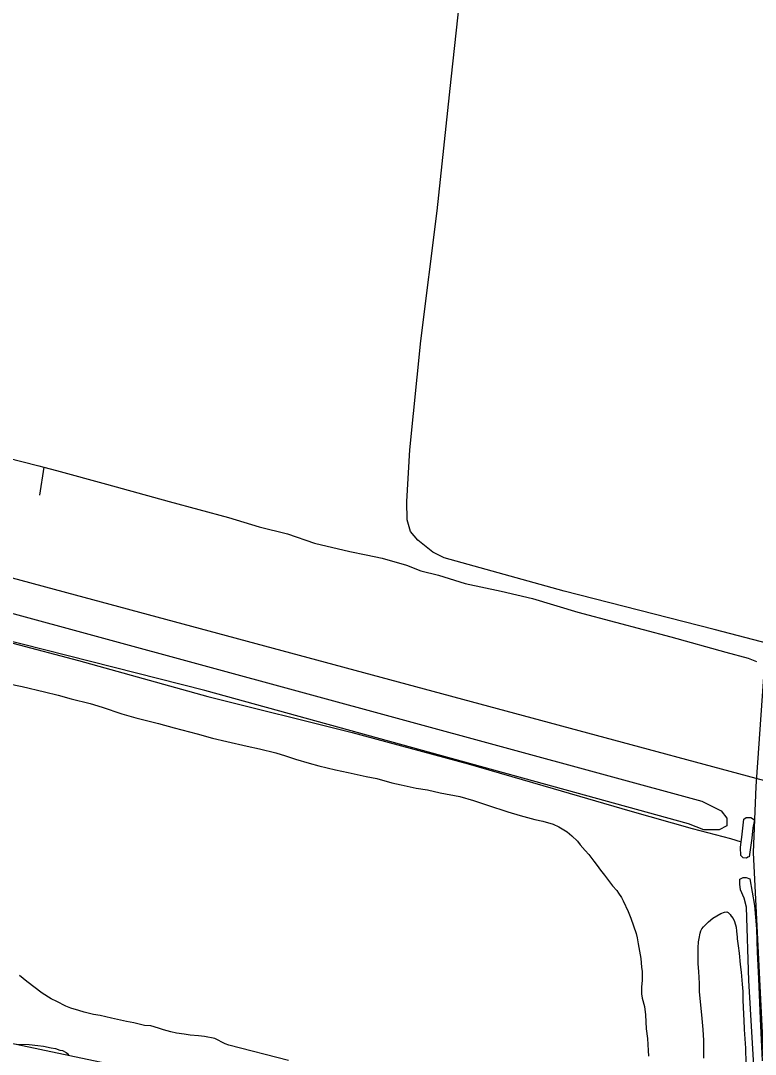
# Model space of a CAD drawing. Extents: x 3424494 to 3462436, y 522220 to 547718.
# Drawn here: x 3441367 to 3442482, y 531186 to 532755 of the extents above; entities that cross this region are included whole.
import ezdxf

# ---------------------------------------------------------------- set-up
doc = ezdxf.new("R2010")
doc.units = 0
for name, color, linetype in [('V-DTCH-CNTR', 7, 'Continuous'), ('V-ROAD-CNTR', 7, 'Continuous'), ('V-SITE-VEGE', 7, 'Continuous'), ('V-TOPO-SHOR', 7, 'Continuous')]:
    doc.layers.add(name, color=color, linetype=linetype)

msp = doc.modelspace()

# ---------------------------------------------------------------- linework, layer by layer
at = {"layer": 'V-DTCH-CNTR'}
msp.add_lwpolyline([(3442514.1, 531805.7), (3442419.3, 531830.7), (3442191.7, 531888.8), (3442009.5, 531939.4), (3441992.4, 531948.1), (3441969.5, 531966.1), (3441958.4, 531979.3), (3441953.2, 531997.1), (3441952.7, 532024.8), (3441957.2, 532103.2), (3441974.1, 532268.5), (3441999.1, 532466), (3442020.1, 532665.6), (3442043.2, 532880.3), (3442067.7, 533100.9), (3442099.1, 533379.5)], dxfattribs=at)
at = {"layer": 'V-ROAD-CNTR'}
for points in [[(3442710, 534307.6), (3442691.5, 534119.6), (3442549.8, 532554.6), (3442482.5, 531592), (3442478.1, 531491.8), (3442519, 530671)], [(3444661.9, 531011.6), (3443260.1, 531394.7), (3441450.2, 531882.4), (3439591, 532384.6), (3437293.5, 533005.9), (3435088.7, 533601.6), (3433157.1, 534129)]]:
    msp.add_lwpolyline(points, dxfattribs=at)
at = {"layer": 'V-SITE-VEGE'}
msp.add_lwpolyline([(3441646.3, 531737.7), (3440848.6, 531940.1), (3440822.6, 531957.4), (3440813.9, 531971.9), (3440819.7, 531980.6), (3440845.7, 531989.2), (3440883.3, 531983.5), (3442400.6, 531570), (3442429.5, 531555.5), (3442438.2, 531543.9), (3442438.2, 531532.4), (3442426.6, 531526.6), (3442403.5, 531526.6), (3442380.4, 531535.3)], close=True, dxfattribs=at)
for points in [[(3441347.2, 531748.3), (3441369.4, 531743.8), (3441403.2, 531736), (3441423.9, 531730.7), (3441443.5, 531725.5), (3441472.2, 531718), (3441490.7, 531712.8), (3441520.5, 531702.4), (3441541.6, 531696.5), (3441576.1, 531687.9), (3441600, 531681.2), (3441634.9, 531671.9), (3441658.2, 531665.5), (3441679.6, 531660.3), (3441710.5, 531653.2)], [(3441710.5, 531653.2), (3441729.4, 531649.4), (3441754.1, 531643.1), (3441769, 531638.6), (3441783.9, 531633.8), (3441804.9, 531627.4), (3441819.5, 531623.7), (3441844.5, 531617.7), (3441863.8, 531613.6), (3441891, 531607.2), (3441907.4, 531604.2), (3441929.9, 531597.9), (3441944.4, 531594.5), (3441967, 531589.6), (3441984.1, 531587), (3442003.3, 531582.8), (3442033.1, 531577.2), (3442054.2, 531570.9), (3442075.2, 531563.8), (3442106.1, 531553.8), (3442125, 531548.2), (3442146.8, 531542.2), (3442159.1, 531539.6), (3442174.8, 531534.8), (3442183.5, 531531.1), (3442196.1, 531523.4)], [(3442196.1, 531523.4), (3442203.4, 531517.5), (3442211.7, 531509.4), (3442216, 531503.9), (3442223.3, 531495.2), (3442229, 531488.9), (3442236.6, 531478.7), (3442241.7, 531472.1), (3442246.7, 531465.2), (3442252.5, 531457.5), (3442260.4, 531447.6), (3442265.1, 531441.4), (3442271.3, 531434.4), (3442273.8, 531430.1), (3442278.5, 531423.8), (3442281.3, 531418.4), (3442288.5, 531402.7), (3442292.8, 531392.5), (3442300.7, 531369.1), (3442302.1, 531362.6), (3442303.8, 531353.4), (3442307.7, 531331.2), (3442309.1, 531318.1), (3442309.8, 531311.2), (3442309.7, 531297.7), (3442308.9, 531287.9), (3442308.8, 531277.7), (3442309.9, 531270.8), (3442313.4, 531258.1), (3442314.8, 531245.7), (3442316.1, 531224.2), (3442317.8, 531209.6), (3442319.2, 531191.4), (3442319.5, 531182.7)], [(3442400.3, 531245.7), (3442397, 531280.7), (3442396.7, 531293), (3442395.8, 531311.6), (3442394.8, 531322.9), (3442394.6, 531338.9), (3442394.7, 531347.3), (3442395.1, 531356.4), (3442396.3, 531361.5), (3442397.8, 531369.8), (3442398.9, 531373.1), (3442400.4, 531376), (3442403, 531379.2), (3442410.4, 531386.8), (3442417.3, 531392.2), (3442429, 531399.4), (3442434.9, 531401.5), (3442438.2, 531401.8), (3442440.3, 531400.7), (3442443.6, 531397.8), (3442445, 531395.6), (3442447.9, 531391.9), (3442450, 531387.5), (3442452.5, 531378.7), (3442453.2, 531372.6), (3442453.8, 531363.5), (3442453.8, 531360.9), (3442455.5, 531350.3), (3442456.8, 531339.4), (3442458.5, 531321.9), (3442460.2, 531310.6), (3442461.8, 531292.1), (3442462.5, 531280.8), (3442462.7, 531266.9), (3442463.3, 531258.2), (3442463.6, 531245.8), (3442463.9, 531237.8), (3442464.8, 531223.6), (3442466.4, 531194.8), (3442466.9, 531171.6)], [(3441376.3, 531296.2), (3441365.4, 531305.4)], [(3441773.2, 531176.4), (3441682.8, 531199.6), (3441677.3, 531201.4), (3441661.4, 531209.5), (3441645.7, 531212.6), (3441636.7, 531213.7), (3441623.9, 531214.9), (3441615.2, 531216.4), (3441603.2, 531217.9), (3441594.8, 531219.8), (3441583.6, 531222.8), (3441576, 531225.4), (3441564.3, 531228.7), (3441554.9, 531229.5), (3441538.9, 531233.3), (3441527.6, 531235.5), (3441504.7, 531240.8), (3441487.7, 531244.5), (3441477.5, 531246), (3441463.3, 531249.8), (3441455.3, 531252), (3441443, 531255.7), (3441435.4, 531258.7), (3441421.9, 531265.7), (3441413.2, 531270.1), (3441399.5, 531278.6), (3441376.3, 531296.2)], [(3442403.6, 531179.8), (3442403.2, 531206.7), (3442402.2, 531223.5), (3442400.3, 531245.7)], [(3441361.1, 531200.9), (3441379.7, 531200.7), (3441393.1, 531199.2), (3441401.5, 531198.1), (3441413.1, 531195.4), (3441420, 531194.3), (3441426.5, 531192.1), (3441430.5, 531191.3), (3441436, 531188.4), (3441440.3, 531185.4)]]:
    msp.add_lwpolyline(points, dxfattribs=at)
at = {"layer": 'V-TOPO-SHOR'}
for p, q in [((3441402.3, 532077), (3441395.7, 532034.6)), ((3442474.7, 531545.3), (3442480.2, 531541.7)), ((3442467.8, 531454.1), (3442473.4, 531452))]:
    msp.add_line(p, q, dxfattribs=at)
for points in [[(3440851.5, 532190.5), (3440858.7, 532216.2), (3440860.1, 532218.2), (3440867, 532218.2), (3440935.8, 532199.7), (3441046.3, 532171.1), (3441138, 532144.8), (3441320.8, 532097.7), (3441394.4, 532079.1), (3441402.3, 532077), (3441421.5, 532071.9)], [(3441421.5, 532071.9), (3441497.2, 532051.3), (3441592.4, 532024.9), (3441682.1, 532000.7), (3441728.6, 531986.5), (3441771.7, 531975.7), (3441812.7, 531961.6), (3441866.2, 531948.7), (3441891.2, 531943.6), (3441915.5, 531938.6), (3441952.3, 531927.9), (3441973.9, 531919.4), (3442001, 531913), (3442041.2, 531900.2), (3442096.2, 531888.7), (3442143.4, 531877.3), (3442212.2, 531856.7), (3442269.2, 531841.7), (3442353.2, 531819.6), (3442436.6, 531796.1), (3442470.6, 531786.8), (3442483.1, 531781.8)], [(3441229.4, 531844.8), (3441355.1, 531809.9), (3441454.5, 531783.5), (3441651.1, 531728.6), (3441870, 531674.3), (3442045.8, 531626.6), (3442175, 531588.9), (3442291, 531555.4), (3442385.5, 531528.3), (3442443.9, 531513.3), (3442460.3, 531508.3)], [(3442480.2, 531541.7), (3442478, 531529.2), (3442476.5, 531513.9), (3442472.2, 531485.4), (3442470.1, 531484.7), (3442468, 531483.3), (3442463.1, 531484.1), (3442459.7, 531487.6), (3442459.1, 531499.4), (3442460.3, 531508.3), (3442461.2, 531515.4), (3442464.2, 531542.5), (3442467.7, 531545.3), (3442474.7, 531545.3)], [(3442481.1, 531133.2), (3442471.7, 531297.5), (3442468.2, 531408.9), (3442464.8, 531422.8), (3442459.3, 531435.4), (3442458, 531443.7), (3442458.1, 531451.4), (3442462.9, 531454.2), (3442467.8, 531454.1)], [(3442473.4, 531452), (3442480.1, 531411.6), (3442483.3, 531376.1), (3442484.5, 531340.6), (3442486.3, 531300.9), (3442488.7, 531239.6), (3442491.8, 531175.6)], [(3441194.1, 531236.1), (3442246.9, 531013.9), (3442307.5, 530980.6)]]:
    msp.add_lwpolyline(points, dxfattribs=at)

doc.saveas('drawing.dxf')
